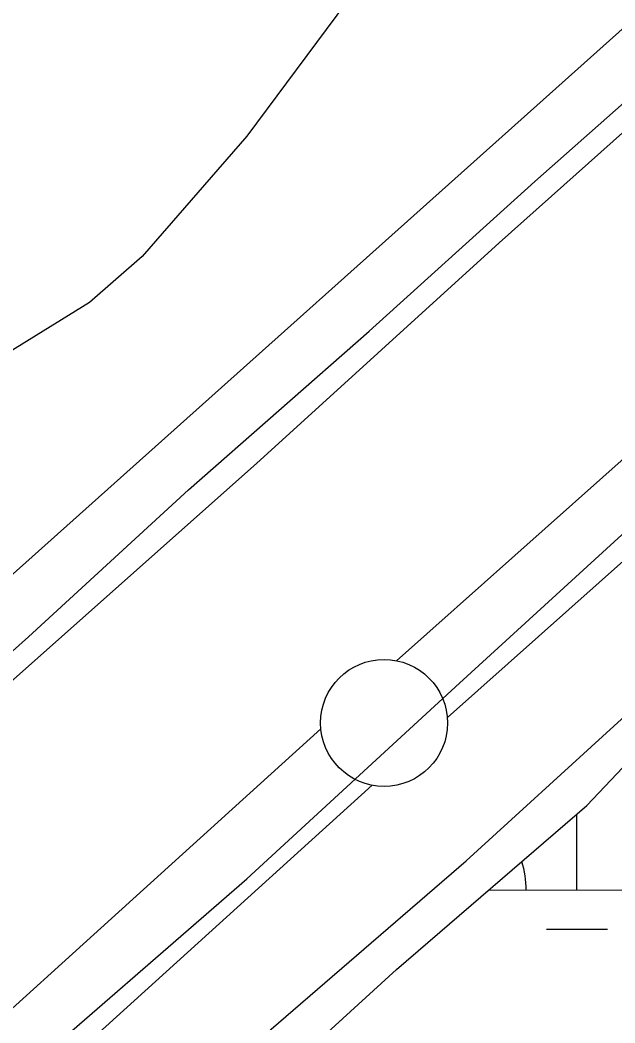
# Model space of a CAD drawing. Extents: x 3324104 to 3361979, y 612876 to 638273.
# Drawn here: x 3335442.6 to 3335676.8, y 624583 to 624977.6 of the extents above; entities that cross this region are included whole.
import ezdxf

# ---------------------------------------------------------------- set-up
doc = ezdxf.new("R2010")
doc.units = 0
for name, color, linetype in [('V-DTCH-CNTR', 7, 'Continuous'), ('V-FLOD-BASE', 7, 'Continuous'), ('V-LEVE-TOET', 7, 'Continuous'), ('V-ROAD-CNTR', 7, 'Continuous'), ('V-SURV-LINE', 7, 'Continuous'), ('V-TOPO-SHOR', 7, 'Continuous'), ('V-WETL-SWMP', 7, 'Continuous')]:
    doc.layers.add(name, color=color, linetype=linetype)

msp = doc.modelspace()

# ---------------------------------------------------------------- linework, layer by layer
at = {"layer": 'V-DTCH-CNTR'}
msp.add_lwpolyline([(3335615.78, 625026.7), (3335596.42, 625017), (3335586.81, 625005.85), (3335531.9, 624932.01), (3335490.67, 624884.6), (3335470.01, 624866.44), (3335361.02, 624799.15), (3335354.12, 624794.94), (3335343.12, 624783.77), (3335270.39, 624683.48), (3335241.52, 624651.4), (3335186.58, 624615.42), (3335093.01, 624523.29), (3334878.16, 624338.84), (3334839.54, 624313.62), (3334818.84, 624301), (3334814.69, 624299.58), (3334760.78, 624281.19), (3334723.46, 624268.45), (3334712.41, 624262.83)], dxfattribs=at)
at = {"layer": 'V-FLOD-BASE'}
msp.add_lwpolyline([(3334548.73, 623752.82), (3334629.32, 623828.73), (3334694.76, 623886.63), (3334805.75, 623985.95), (3334903.66, 624071.47), (3334946.58, 624111.3), (3334993.68, 624155.36), (3335044.97, 624203.68), (3335097.33, 624249.89), (3335164.84, 624312.54), (3335258.03, 624395.39), (3335342.81, 624475.56), (3335437.06, 624557.37), (3335531.84, 624639.71), (3335615.58, 624716.7), (3335699.33, 624793.17)], dxfattribs=at)
at = {"layer": 'V-LEVE-TOET'}
for points in [[(3335701.58, 624952.61), (3335631.17, 624889.95), (3335535.66, 624803.08), (3335430.66, 624709.92), (3335342.55, 624630.15), (3335298.09, 624589.64), (3335211.63, 624512.36), (3335101.7, 624412.95), (3334995.89, 624317.72), (3334934.13, 624262.17), (3334867.42, 624203.27), (3334831.6, 624171.1), (3334778.91, 624123.07), (3334706.02, 624059.57), (3334608.02, 623972.68), (3334592.77, 623961.8), (3334567.63, 623941.31), (3334535.54, 623909.59), (3334443.38, 623818.19), (3334330.98, 623717.1)], [(3334167.98, 623322.17), (3334221.23, 623386.7), (3334294.53, 623462.56), (3334407.86, 623573.01), (3334524.94, 623679.76), (3334560.5, 623714.33), (3334617.55, 623766.95), (3334718.33, 623860.16), (3334885.16, 623999.33), (3335035.66, 624127.21), (3335145.36, 624223.47), (3335252.76, 624327.91), (3335376.56, 624434.71), (3335504.04, 624548.25), (3335618.21, 624646.78), (3335734.55, 624752.78), (3335816.79, 624830.2)]]:
    msp.add_lwpolyline(points, dxfattribs=at)
at = {"layer": 'V-ROAD-CNTR'}
msp.add_lwpolyline([(3335801.64, 625083.23), (3334881.14, 624260.2), (3334472.9, 623895.86), (3334358.03, 623790.33), (3334255.06, 623697.12), (3334200.72, 623647.7), (3334152.34, 623600.3), (3334077.17, 623518.63), (3333606.74, 622932.83), (3332948.78, 622115.42), (3332638.66, 621722.91), (3332601.14, 621669.54), (3332582.07, 621643.44), (3332550.87, 621581.86), (3332533.19, 621530.42), (3332516.71, 621467.25), (3332503.76, 621368.16), (3332484.68, 621134.88), (3332435.85, 620389.61)], dxfattribs=at)
at = {"layer": 'V-SURV-LINE'}
for points in [[(3335590.88, 624725.53), (3336056.63, 625140.12)], [(3336076.59, 625117.72), (3335610.84, 624703.14)], [(3334202.04, 623467.87), (3335561.04, 624698.74)], [(3335581.19, 624676.51), (3334222.19, 623445.65)]]:
    msp.add_lwpolyline(points, dxfattribs=at)
msp.add_circle((3335585.93, 624701.05), 25, dxfattribs=at)
at = {"layer": 'V-TOPO-SHOR'}
msp.add_lwpolyline([(3334847.31, 624201.56), (3334929.96, 624270.01), (3335020.72, 624351.94), (3335102.97, 624425.23), (3335178.52, 624495.86), (3335245.97, 624553.39), (3335308.58, 624609.02), (3335368.95, 624666.12), (3335446.01, 624734.9), (3335508.98, 624792.77), (3335580.12, 624855.17), (3335645.32, 624914.17), (3335702, 624964.17)], dxfattribs=at)
at = {"layer": 'V-WETL-SWMP'}
for p, q in [((3335661.83, 624635.29), (3335661.78, 624665.12)), ((3335627.04, 624635.23), (3335711.83, 624635.37)), ((3335649.86, 624619.83), (3335673.86, 624619.88))]:
    msp.add_line(p, q, dxfattribs=at)
msp.add_lwpolyline([(3335480.6, 624503.38), (3335590.83, 624604.06), (3335665.8, 624668.58), (3335712.8, 624718.29), (3335752.67, 624764.63), (3335825.36, 624827.15), (3335915.68, 624919.6), (3335960.85, 624951.01), (3335980.82, 624960.43), (3336004.41, 624973.99), (3336025.33, 624993.97), (3336041.81, 625004.88), (3336070.3, 625016.92), (3336098.95, 625035.3)], dxfattribs=at)
msp.add_arc((3335606.59, 624635.66), 35.25, 359.3282, 17.8821, dxfattribs=at)

doc.saveas('drawing.dxf')
